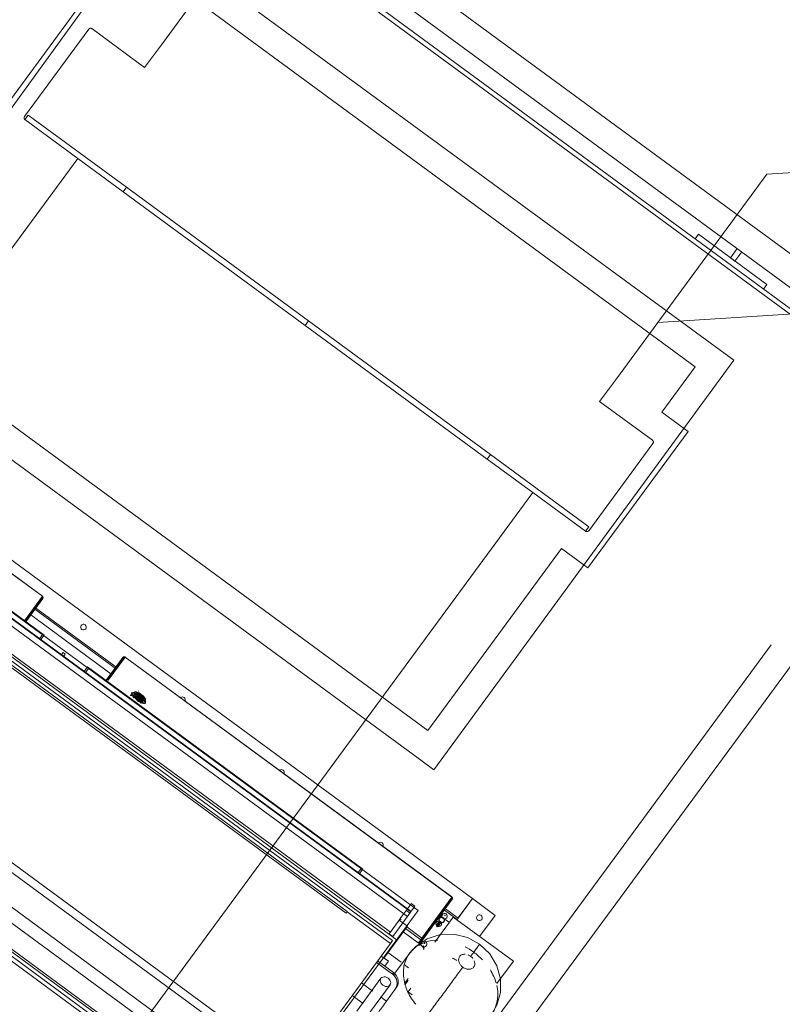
# Model space of a CAD drawing. Header units: metres. Extents: x 135583 to 135939, y 457896 to 458258.
# Tile 312 of 599: x 135783.4 to 135784.75, y 457944.6 to 457946.35. Entities that reach past the tile are written whole.
import ezdxf

# ---------------------------------------------------------------- set-up
doc = ezdxf.new("R2010")
doc.units = ezdxf.units.M
doc.linetypes.add('Hidden', pattern=[4, 2, -2])
doc.layers.add('NIEUWE INSTALLATIE', color=250, linetype='Continuous', lineweight=0)

msp = doc.modelspace()

# ---------------------------------------------------------------- linework, layer by layer
at = {"layer": 'NIEUWE INSTALLATIE'}
for p, q in [((135789.4634, 457942.481), (135782.3085, 457947.7376)), ((135782.3188, 457947.67), (135789.4348, 457942.442)), ((135789.417, 457942.4178), (135782.3252, 457947.628)), ((135782.3269, 457947.6169), (135789.4123, 457942.4114)), ((135783.6158, 457946.5133), (135783.0882, 457945.7864)), ((135784.663, 457945.7462), (135783.6158, 457946.5133)), ((135784.5944, 457945.9609), (135784.6004, 457945.969)), ((135784.6004, 457945.969), (135784.7212, 457945.8802)), ((135784.6568, 457945.9275), (135784.6689, 457945.9441)), ((135784.6648, 457945.9216), (135784.6568, 457945.9275)), ((135784.677, 457945.9382), (135784.6648, 457945.9216)), ((135784.7212, 457945.8802), (135784.7153, 457945.8721)), ((135782.8459, 457945.7864), (135784.1998, 457944.7917)), ((135783.0882, 457945.7864), (135784.1035, 457945.0404)), ((135783.4383, 457945.3275), (135782.8596, 457945.7527)), ((135783.4382, 457945.3275), (135782.8596, 457945.7526)), ((135784.1316, 457945.0198), (135784.663, 457945.7462)), ((135782.85, 457945.6669), (135784.0846, 457944.7598)), ((135784.0907, 457944.7682), (135782.8561, 457945.6752)), ((135784.0913, 457944.769), (135782.8567, 457945.6761)), ((135782.8158, 457945.6372), (135784.0665, 457944.7183)), ((135782.8172, 457945.629), (135784.0583, 457944.7173)), ((135782.8327, 457945.6299), (135784.0545, 457944.7324)), ((135783.4415, 457945.2585), (135782.9539, 457945.6167)), ((135783.439, 457945.2602), (135782.9563, 457945.6149)), ((135782.8881, 457945.5651), (135783.976, 457944.7658)), ((135783.9781, 457944.7687), (135782.8902, 457945.568)), ((135782.715, 457945.3295), (135783.8029, 457944.5302)), ((135783.8113, 457944.5415), (135782.7233, 457945.3408)), ((135783.8178, 457944.4575), (135782.6412, 457945.3219)), ((135783.4064, 457945.2843), (135783.4382, 457945.3275)), ((135783.4373, 457945.3246), (135783.4072, 457945.2837)), ((135783.4089, 457945.2825), (135783.4389, 457945.3234)), ((135783.4231, 457945.3064), (135783.4368, 457945.3252)), ((135783.4389, 457945.3234), (135783.4373, 457945.3246)), ((135783.8044, 457944.4393), (135782.6278, 457945.3038)), ((135783.5619, 457945.1884), (135783.4152, 457945.2962)), ((135783.4152, 457945.2962), (135783.5619, 457945.1884)), ((135783.5692, 457945.1985), (135783.4226, 457945.3062)), ((135783.4251, 457945.3047), (135783.4235, 457945.3059)), ((135783.4245, 457945.3084), (135783.5707, 457945.201)), ((135782.6036, 457945.2707), (135783.7801, 457944.4063)), ((135783.7824, 457944.4093), (135782.6058, 457945.2737)), ((135783.4333, 457945.2524), (135783.439, 457945.2602)), ((135783.4357, 457945.2507), (135783.4415, 457945.2585)), ((135783.4723, 457945.2245), (135783.4748, 457945.2279)), ((135783.4788, 457945.2249), (135783.4748, 457945.2279)), ((135783.4788, 457945.2249), (135783.4763, 457945.2215)), ((135783.5808, 457945.2192), (135783.5511, 457945.1788)), ((135783.5536, 457945.1788), (135783.5824, 457945.218)), ((135783.5849, 457945.2197), (135783.5548, 457945.1788)), ((135783.5693, 457945.199), (135783.5804, 457945.2141)), ((135783.5824, 457945.218), (135783.5808, 457945.2192)), ((135784.1636, 457944.7947), (135783.5849, 457945.2198)), ((135784.1635, 457944.7946), (135783.5849, 457945.2197)), ((135783.5181, 457945.2023), (135783.5123, 457945.1944)), ((135783.5204, 457945.2004), (135783.5147, 457945.1926)), ((135784.0056, 457944.8441), (135783.5181, 457945.2023)), ((135784.0031, 457944.8458), (135783.5204, 457945.2004)), ((135783.567, 457945.2005), (135783.5686, 457945.1993)), ((135783.5966, 457945.1563), (135783.596, 457945.1556)), ((135783.6027, 457945.1585), (135783.5972, 457945.1567)), ((135783.6088, 457945.1594), (135783.6082, 457945.1598)), ((135783.6011, 457945.1505), (135783.5988, 457945.1474)), ((135783.5994, 457945.1517), (135783.6007, 457945.1535)), ((135783.6104, 457945.142), (135783.603, 457945.1474)), ((135783.6034, 457945.1478), (135783.6044, 457945.1492)), ((135783.604, 457945.1479), (135783.6069, 457945.1518)), ((135783.6072, 457945.1514), (135783.6044, 457945.1475)), ((135783.6047, 457945.1498), (135783.6059, 457945.1514)), ((135783.6121, 457945.1444), (135783.6047, 457945.1498)), ((135783.6059, 457945.1514), (135783.6061, 457945.1512)), ((135783.613, 457945.1461), (135783.6061, 457945.1512)), ((135783.6069, 457945.1518), (135783.6079, 457945.1532)), ((135783.6076, 457945.1519), (135783.6072, 457945.1514)), ((135783.6129, 457945.1472), (135783.6072, 457945.1514)), ((135783.6073, 457945.1514), (135783.6076, 457945.1519)), ((135783.6076, 457945.1519), (135783.6086, 457945.1533)), ((135783.6132, 457945.1477), (135783.6076, 457945.1519)), ((135783.6084, 457945.1531), (135783.6083, 457945.1531)), ((135783.6084, 457945.153), (135783.614, 457945.1488)), ((135783.6086, 457945.1533), (135783.6143, 457945.1491)), ((135783.61, 457945.1433), (135783.6129, 457945.1472)), ((135783.6134, 457945.1471), (135783.6105, 457945.1431)), ((135783.6116, 457945.1438), (135783.6106, 457945.1425)), ((135783.6116, 457945.138), (135783.6139, 457945.1411)), ((135783.6121, 457945.1444), (135783.6133, 457945.1459)), ((135783.6132, 457945.1477), (135783.6129, 457945.1473)), ((135783.6129, 457945.1472), (135783.6132, 457945.1477)), ((135783.6131, 457945.1461), (135783.6133, 457945.1459)), ((135783.6143, 457945.1491), (135783.6132, 457945.1477)), ((135783.6144, 457945.1484), (135783.6134, 457945.1471)), ((135783.6168, 457945.1417), (135783.6155, 457945.1398)), ((135783.6202, 457945.1378), (135783.6208, 457945.1386)), ((135783.621, 457945.1392), (135783.621, 457945.1451)), ((135784.1035, 457945.0404), (135784.1316, 457945.0198)), ((135783.9974, 457944.838), (135784.0031, 457944.8458)), ((135783.9999, 457944.8362), (135784.0056, 457944.8441)), ((135783.7737, 457944.403), (135783.1971, 457944.8266)), ((135783.7655, 457944.4003), (135783.197, 457944.818)), ((135784.1626, 457944.7917), (135784.1091, 457944.7189)), ((135784.1101, 457944.7219), (135784.1635, 457944.7946)), ((135784.1107, 457944.7178), (135784.1642, 457944.7906)), ((135784.1484, 457944.7735), (135784.1621, 457944.7923)), ((135784.1642, 457944.7906), (135784.1626, 457944.7917)), ((135784.1998, 457944.7917), (135784.1746, 457944.7573)), ((135784.1746, 457944.7574), (135784.1998, 457944.7917)), ((135784.1998, 457944.7917), (135784.2401, 457944.7621)), ((135784.0981, 457944.7782), (135784.0766, 457944.749)), ((135784.0892, 457944.7661), (135784.0828, 457944.7709)), ((135784.0981, 457944.7782), (135784.0916, 457944.783)), ((135784.1728, 457944.755), (135784.1479, 457944.7733)), ((135784.1504, 457944.7718), (135784.1488, 457944.773)), ((135784.1498, 457944.7755), (135784.1746, 457944.7573)), ((135783.976, 457944.7658), (135783.9781, 457944.7685)), ((135783.9781, 457944.7685), (135783.9781, 457944.7687)), ((135783.9781, 457944.7685), (135784.0546, 457944.7123)), ((135784.0702, 457944.7538), (135784.0524, 457944.7296)), ((135784.0766, 457944.749), (135784.0702, 457944.7538)), ((135784.0736, 457944.7544), (135784.0716, 457944.7558)), ((135784.1334, 457944.7147), (135784.166, 457944.759)), ((135784.1428, 457944.7583), (135784.1403, 457944.758)), ((135784.1403, 457944.758), (135784.1407, 457944.7554)), ((135784.1591, 457944.7497), (135784.1405, 457944.7633)), ((135784.1405, 457944.7633), (135784.1591, 457944.7497)), ((135784.1428, 457944.7583), (135784.1407, 457944.7554)), ((135784.1416, 457944.757), (135784.1413, 457944.7566)), ((135784.1478, 457944.765), (135784.1428, 457944.7583)), ((135784.1478, 457944.765), (135784.1452, 457944.7647)), ((135784.1452, 457944.7647), (135784.1456, 457944.7621)), ((135784.166, 457944.759), (135784.2724, 457944.6809)), ((135784.1728, 457944.755), (135784.1722, 457944.7541)), ((135784.1746, 457944.7573), (135784.1728, 457944.755)), ((135784.1728, 457944.755), (135784.1734, 457944.7558)), ((135784.2401, 457944.7621), (135784.2126, 457944.7247)), ((135784.0589, 457944.7249), (135784.0766, 457944.749)), ((135784.0847, 457944.7432), (135784.0665, 457944.7183)), ((135784.0767, 457944.7491), (135784.0847, 457944.7432)), ((135784.0813, 457944.7385), (135784.1082, 457944.7188)), ((135784.0835, 457944.7415), (135784.1101, 457944.7219)), ((135784.1361, 457944.7445), (135784.1411, 457944.7512)), ((135784.1366, 457944.7419), (135784.1361, 457944.7445)), ((135784.1366, 457944.7419), (135784.1415, 457944.7486)), ((135784.1391, 457944.7423), (135784.1366, 457944.7419)), ((135784.1391, 457944.7423), (135784.1441, 457944.749)), ((135784.1415, 457944.7486), (135784.1411, 457944.7512)), ((135784.1441, 457944.749), (135784.1415, 457944.7486)), ((135784.1492, 457944.7508), (135784.1495, 457944.7512)), ((135784.0665, 457944.7183), (135784.0431, 457944.6865)), ((135784.0524, 457944.7296), (135784.0589, 457944.7249)), ((135784.077, 457944.7327), (135784.1077, 457944.7102)), ((135784.1082, 457944.7188), (135784.1038, 457944.7129)), ((135784.1044, 457944.7125), (135784.1091, 457944.7189)), ((135784.1091, 457944.7189), (135784.1107, 457944.7178)), ((135784.0546, 457944.7123), (135783.8833, 457944.4791)), ((135784.0583, 457944.7173), (135784.0546, 457944.7123)), ((135784.1107, 457944.7178), (135784.106, 457944.7114)), ((135784.1094, 457944.7127), (135784.1064, 457944.7087)), ((135784.1115, 457944.7156), (135784.1089, 457944.7153)), ((135784.1089, 457944.7153), (135784.1094, 457944.7127)), ((135784.0512, 457944.6806), (135784.0383, 457944.69)), ((135784.0736, 457944.6789), (135784.0501, 457944.6961)), ((135784.0883, 457944.6946), (135784.0608, 457944.6572)), ((135784.0581, 457944.658), (135784.0299, 457944.6787)), ((135784.0602, 457944.6607), (135784.032, 457944.6815)), ((135784.0512, 457944.6806), (135784.0449, 457944.672)), ((135784.0867, 457944.6692), (135784.0792, 457944.6748)), ((135784.2432, 457944.6412), (135784.2724, 457944.6809)), ((135784.0378, 457944.6505), (135783.995, 457944.5922)), ((135784.0602, 457944.6607), (135784.0581, 457944.658)), ((135784.0806, 457944.6428), (135784.0858, 457944.6499)), ((135784.0228, 457944.6279), (135784.0032, 457944.6423)), ((135784.0111, 457944.5804), (135784.0539, 457944.6387)), ((135784.0631, 457944.631), (135784.0475, 457944.6098)), ((135784.0906, 457944.633), (135784.0858, 457944.6263)), ((135784.0065, 457944.6057), (135783.9869, 457944.6201)), ((135784.0475, 457944.6098), (135784.0368, 457944.6177)), ((135784.085, 457944.6272), (135784.0932, 457944.6212))]:
    msp.add_line(p, q, dxfattribs=at)
at = {"layer": 'NIEUWE INSTALLATIE', "linetype": 'Hidden'}
for p, q in [((135784.1914, 457947.0435), (135783.6489, 457946.3051)), ((135784.1914, 457947.0435), (135783.6489, 457946.3051)), ((135784.5946, 457945.7344), (135783.6275, 457946.4449)), ((135784.5946, 457945.7344), (135783.6275, 457946.4449)), ((135783.3439, 457946.1569), (135783.5216, 457946.3986)), ((135783.3439, 457946.1569), (135783.5216, 457946.3986)), ((135783.5202, 457946.3326), (135783.4065, 457946.1779)), ((135783.5202, 457946.3326), (135783.4065, 457946.1779)), ((135783.6193, 457946.2648), (135783.5258, 457946.3335)), ((135783.6193, 457946.2648), (135783.5258, 457946.3335)), ((135783.6489, 457946.3051), (135783.6193, 457946.2648)), ((135783.6489, 457946.3051), (135783.6193, 457946.2648)), ((135784.7212, 457946.0757), (135788.2385, 457946.3029)), ((135784.7212, 457946.0757), (135788.2385, 457946.3029)), ((135783.4074, 457946.1723), (135783.4133, 457946.1803)), ((135783.4074, 457946.1723), (135783.4133, 457946.1803)), ((135783.4074, 457946.1723), (135783.5009, 457946.1036)), ((135783.4074, 457946.1723), (135783.5009, 457946.1036)), ((135783.4133, 457946.1803), (135783.5874, 457946.0525)), ((135783.4133, 457946.1803), (135783.5874, 457946.0525)), ((135783.5009, 457946.1036), (135783.4713, 457946.0633)), ((135783.5009, 457946.1036), (135783.4713, 457946.0633)), ((135783.5815, 457946.0444), (135783.5009, 457946.1036)), ((135783.5815, 457946.0444), (135783.5009, 457946.1036)), ((135783.4713, 457946.0633), (135782.577, 457944.846)), ((135783.4713, 457946.0633), (135782.577, 457944.846)), ((135784.7212, 457946.0757), (135784.528, 457945.8127)), ((135784.7212, 457946.0757), (135784.528, 457945.8127)), ((135783.5874, 457946.0525), (135783.5815, 457946.0444)), ((135783.5874, 457946.0525), (135783.5815, 457946.0444)), ((135783.9038, 457945.8076), (135783.5815, 457946.0444)), ((135783.9038, 457945.8076), (135783.5815, 457946.0444)), ((135783.5874, 457946.0525), (135783.9097, 457945.8156)), ((135783.5874, 457946.0525), (135783.9097, 457945.8156)), ((135784.8537, 457945.8337), (135784.528, 457945.8127)), ((135784.8537, 457945.8337), (135784.528, 457945.8127)), ((135783.1539, 457945.8002), (135784.1209, 457945.0897)), ((135783.1539, 457945.8002), (135784.1209, 457945.0897)), ((135783.9097, 457945.8156), (135783.9038, 457945.8076)), ((135783.9097, 457945.8156), (135783.9038, 457945.8076)), ((135784.2262, 457945.5707), (135783.9038, 457945.8076)), ((135784.2262, 457945.5707), (135783.9038, 457945.8076)), ((135783.9097, 457945.8156), (135784.2321, 457945.5788)), ((135783.9097, 457945.8156), (135784.2321, 457945.5788)), ((135784.4548, 457945.713), (135784.528, 457945.8127)), ((135784.4548, 457945.713), (135784.528, 457945.8127)), ((135784.5354, 457945.6538), (135784.5946, 457945.7344)), ((135784.5354, 457945.6538), (135784.5946, 457945.7344)), ((135784.4252, 457945.6727), (135784.4548, 457945.713)), ((135784.4252, 457945.6727), (135784.4548, 457945.713)), ((135782.8544, 457945.6882), (135784.1035, 457944.7705)), ((135782.8544, 457945.6882), (135784.1035, 457944.7705)), ((135784.5187, 457945.604), (135784.4252, 457945.6727)), ((135784.5187, 457945.604), (135784.4252, 457945.6727)), ((135784.5757, 457945.6242), (135784.5354, 457945.6538)), ((135784.5757, 457945.6242), (135784.5354, 457945.6538)), ((135784.5821, 457945.6195), (135784.4045, 457945.3777)), ((135784.5821, 457945.6195), (135784.4045, 457945.3777)), ((135784.5757, 457945.6242), (135784.5821, 457945.6195)), ((135784.5757, 457945.6242), (135784.5821, 457945.6195)), ((135784.4058, 457945.4437), (135784.5195, 457945.5984)), ((135784.4058, 457945.4437), (135784.5195, 457945.5984)), ((135784.2321, 457945.5788), (135784.2262, 457945.5707)), ((135784.2321, 457945.5788), (135784.2262, 457945.5707)), ((135784.2321, 457945.5788), (135784.4062, 457945.4509)), ((135784.2321, 457945.5788), (135784.4062, 457945.4509)), ((135784.3067, 457945.5116), (135784.2262, 457945.5707)), ((135784.3067, 457945.5116), (135784.2262, 457945.5707)), ((135783.5448, 457943.6299), (135784.9287, 457945.5135)), ((135783.5448, 457943.6299), (135784.9287, 457945.5135)), ((135784.2772, 457945.4712), (135784.3068, 457945.5115)), ((135784.2772, 457945.4712), (135784.3068, 457945.5115)), ((135784.3068, 457945.5115), (135784.4002, 457945.4429)), ((135784.3068, 457945.5115), (135784.4002, 457945.4429)), ((135783.3829, 457944.254), (135784.2772, 457945.4712)), ((135783.3829, 457944.254), (135784.2772, 457945.4712)), ((135784.9394, 457945.4436), (135783.5851, 457943.6003)), ((135784.9394, 457945.4436), (135783.5851, 457943.6003)), ((135784.4062, 457945.4509), (135784.4002, 457945.4429)), ((135784.4062, 457945.4509), (135784.4002, 457945.4429)), ((135784.1209, 457945.0897), (135784.3577, 457945.412)), ((135784.1209, 457945.0897), (135784.3577, 457945.412)), ((135784.3577, 457945.412), (135784.398, 457945.3824)), ((135784.3577, 457945.412), (135784.398, 457945.3824)), ((135784.4045, 457945.3777), (135784.398, 457945.3824)), ((135784.4045, 457945.3777), (135784.398, 457945.3824)), ((135784.1035, 457944.7705), (135783.4192, 457943.839)), ((135784.1035, 457944.7705), (135783.4192, 457943.839))]:
    msp.add_line(p, q, dxfattribs=at)
at = {"layer": 'NIEUWE INSTALLATIE', "flags": 128}
for points in [[(135783.6086, 457945.1533), (135783.6084, 457945.1534), (135783.6081, 457945.1533)], [(135783.6143, 457945.1486), (135783.6143, 457945.1486), (135783.6142, 457945.1487), (135783.6142, 457945.1487), (135783.6141, 457945.1488), (135783.614, 457945.1488)], [(135783.6142, 457945.149), (135783.6142, 457945.1489), (135783.6143, 457945.1486)], [(135784.1456, 457944.7621), (135784.1459, 457944.763), (135784.1464, 457944.7638)], [(135784.1464, 457944.7638), (135784.147, 457944.7645), (135784.1478, 457944.765)], [(135784.1361, 457944.7445), (135784.1367, 457944.7437), (135784.1374, 457944.7431)], [(135784.1374, 457944.7431), (135784.1382, 457944.7426), (135784.1391, 457944.7423)], [(135784.2126, 457944.711), (135784.1909, 457944.723), (135784.1669, 457944.7288), (135784.1426, 457944.728), (135784.1198, 457944.7207), (135784.1002, 457944.7077), (135784.0883, 457944.6946)], [(135784.1094, 457944.7127), (135784.1097, 457944.7136), (135784.1101, 457944.7144)], [(135784.1101, 457944.7144), (135784.1108, 457944.7151), (135784.1115, 457944.7156)], [(135784.2126, 457944.711), (135784.2305, 457944.6939), (135784.2432, 457944.6727), (135784.2498, 457944.6493), (135784.2496, 457944.6254), (135784.2431, 457944.6028), (135784.2341, 457944.5874)]]:
    msp.add_lwpolyline(points, dxfattribs=at)
at = {"layer": 'NIEUWE INSTALLATIE', "linetype": 'Hidden'}
for centre, major_axis, start_param, end_param in [((135783.5234, 457946.3302), (0.00009, 0.004), 5.672372, 7.243168), ((135783.5234, 457946.3302), (0.00009, 0.004), 5.672372, 7.243168), ((135783.5234, 457946.3302), (0.0033, 0.00226), 0.599486, 1.646683), ((135783.5234, 457946.3302), (0.0033, 0.00226), 0.599486, 1.646683), ((135783.4098, 457946.1755), (0.00035, 0.00398), 1.286186, 2.595183), ((135783.4098, 457946.1755), (0.00035, 0.00398), 1.286186, 2.595183), ((135783.4098, 457946.1755), (0.00148, 0.00372), 1.316162, 2.886958), ((135783.4098, 457946.1755), (0.00148, 0.00372), 1.316162, 2.886958), ((135784.5163, 457945.6008), (0.0027, 0.00296), 5.080051, 6.389048), ((135784.5163, 457945.6008), (0.00093, 0.00389), 4.313002, 5.883799), ((135784.5163, 457945.6008), (0.0027, 0.00296), 5.080051, 6.389048), ((135784.5163, 457945.6008), (0.00093, 0.00389), 4.313002, 5.883799), ((135784.4026, 457945.4461), (0.00034, 0.00399), 2.592957, 4.163753), ((135784.4026, 457945.4461), (0.00034, 0.00399), 2.592957, 4.163753), ((135784.4026, 457945.4461), (-0.00144, 0.00373), 2.402106, 3.449303), ((135784.4026, 457945.4461), (-0.00144, 0.00373), 2.402106, 3.449303)]:
    msp.add_ellipse(centre, major_axis=major_axis, ratio=1, start_param=start_param, end_param=end_param, dxfattribs=at)
at = {"layer": 'NIEUWE INSTALLATIE'}
for centre, major_axis, ratio, start_param, end_param in [((135783.511, 457945.2729), (-0.00403, 0.00296), 1, 4.712389, 7.853982), ((135783.511, 457945.2729), (-0.00428, -0.00259), 1, 0.392725, 3.534317), ((135783.6081, 457945.1467), (-0.0121, 0.0089), 0.245086, 4.712389, 7.853982), ((135783.6087, 457945.1475), (-0.0121, 0.0089), 0.245086, 0, 1.570796), ((135783.6087, 457945.1475), (-0.0121, 0.0089), 0.245086, 4.712389, 6.283185), ((135783.6116, 457945.1514), (-0.00927, 0.00681), 0.245086, 0, 3.141593), ((135783.6116, 457945.1514), (-0.00927, 0.00681), 0.245086, 3.141593, 6.283185), ((135783.6116, 457945.1514), (-0.00725, 0.00533), 0.245086, 4.712389, 7.853982), ((135783.611, 457945.1506), (-0.00645, 0.00474), 0.245086, 4.712389, 7.15585), ((135783.6063, 457945.1442), (-0.0109, 0.008), 0.245086, 6.283185, 6.526894), ((135783.6063, 457945.1442), (-0.0109, 0.008), 0.245086, 5.723406, 6.283185), ((135783.6063, 457945.1442), (-0.0109, 0.008), 0.245086, 5.025274, 5.723406), ((135783.6081, 457945.1467), (-0.00886, 0.00651), 0.245086, 0.4297, 1.141097), ((135783.6081, 457945.1467), (-0.0087, 0.00639), 0.245086, 0.411138, 1.159658), ((135783.6063, 457945.1442), (-0.00878, 0.00645), 0.245086, 4.712389, 5.66774), ((135783.6081, 457945.1467), (-0.00886, 0.00651), 0.245086, 5.142089, 5.853486), ((135783.6081, 457945.1467), (-0.0087, 0.00639), 0.245086, 5.123527, 5.872047), ((135783.6075, 457945.1458), (-0.00637, 0.00468), 0.245086, 4.712389, 6.283185), ((135783.607, 457945.1451), (-0.00886, 0.00651), 0.245086, 5.142089, 5.497787), ((135783.6036, 457945.1482), (-0.000403, 0.000296), 0.969501, 1.570795, 3.141591), ((135783.6045, 457945.1476), (-0.000403, 0.000296), 0.245086, 0, 1.570796), ((135783.6047, 457945.1496), (-0.000403, 0.000296), 0.969501, 1.570798, 3.141594), ((135783.6055, 457945.149), (-0.000403, 0.000296), 0.245086, 4.712389, 6.283185), ((135783.6081, 457945.1467), (-0.0121, 0.0089), 0.245086, 1.570796, 4.712389), ((135783.6052, 457945.1427), (-0.00637, 0.00468), 0.245086, 3.665191, 4.712389), ((135783.6087, 457945.1475), (-0.0121, 0.0089), 0.245086, 1.570796, 3.141593), ((135783.6073, 457945.1515), (-0.000403, 0.000296), 0.969501, 4.712388, 6.283184), ((135783.6073, 457945.1515), (-0.000403, 0.000296), 0.245086, 0, 1.570796), ((135783.611, 457945.1506), (-0.00645, 0.00474), 0.245086, 1.068637, 1.570796), ((135783.6083, 457945.1529), (-0.000403, 0.000296), 0.969501, 5.819538, 6.283185), ((135783.6083, 457945.1529), (-0.000403, 0.000296), 0.245087, 4.712389, 6.283185), ((135783.6063, 457945.1442), (-0.00878, 0.00645), 0.245086, 3.757038, 4.712389), ((135783.6075, 457945.1458), (-0.00637, 0.00468), 0.245086, 2.617994, 4.712389), ((135783.6063, 457945.1442), (-0.0109, 0.008), 0.245086, 3.978077, 4.676209), ((135783.611, 457945.1506), (-0.00645, 0.00474), 0.245086, 1.570796, 2.073386), ((135783.6081, 457945.1467), (-0.0087, 0.00639), 0.245086, 1.981934, 2.730455), ((135783.6116, 457945.1514), (-0.00725, 0.00533), 0.245086, 1.570796, 4.712389), ((135783.6109, 457945.1428), (-0.000403, 0.000296), 0.969501, 0.000002, 1.570799), ((135783.6081, 457945.1467), (-0.00886, 0.00651), 0.245086, 2.000496, 2.711893), ((135783.6087, 457945.1475), (-0.0121, 0.0089), 0.245086, 3.141593, 4.712389), ((135783.6111, 457945.1448), (-0.000403, 0.000296), 0.245086, 3.141593, 4.712389), ((135783.6119, 457945.1442), (-0.000403, 0.000296), 0.969501, 0.000001, 1.570797), ((135783.607, 457945.1451), (-0.00886, 0.00651), 0.245086, 3.571292, 4.282689), ((135783.611, 457945.1506), (-0.00645, 0.00474), 0.245086, 2.268928, 4.712389), ((135783.613, 457945.1473), (-0.000403, 0.000296), 0.245086, 1.570796, 3.141593), ((135783.6081, 457945.1467), (-0.0087, 0.00639), 0.245086, 3.552731, 4.301251), ((135783.613, 457945.1473), (-0.000403, 0.000296), 0.969501, 3.141594, 4.71239), ((135783.6081, 457945.1467), (-0.00886, 0.00651), 0.245086, 3.571292, 4.282689), ((135783.614, 457945.1487), (-0.000403, 0.000296), 0.969501, 3.141592, 4.712388), ((135783.614, 457945.1487), (-0.000403, 0.000296), 0.245086, 3.141592, 3.926991), ((135783.6863, 457945.1442), (-0.0046, 0.00196), 1, 4.480555, 5.792798), ((135783.6863, 457945.1442), (-0.00349, 0.00358), 1, 3.564867, 4.87711), ((135783.8616, 457945.0154), (-0.00259, 0.00428), 1, 5.105114, 6.417356), ((135783.8616, 457945.0154), (-0.00499, -0.00025), 1, 2.717295, 4.029538), ((135784.0369, 457944.8866), (-0.00076, 0.00494), 1, 5.497787, 6.81003), ((135784.0369, 457944.8866), (0.00242, 0.00438), 1, 4.841666, 6.153909), ((135784.0709, 457944.7548), (-0.0207, -0.0282), 0.000001, 1.535725, 3.891919), ((135784.1452, 457944.7537), (-0.00403, 0.00296), 0.969501, 4.712389, 7.473237), ((135784.1452, 457944.7537), (-0.00395, 0.0029), 0.969501, 3.926991, 7.068583), ((135784.1455, 457944.7541), (-0.00403, 0.00296), 0.969501, 0.380744, 3.141592), ((135784.1455, 457944.7541), (-0.00395, 0.0029), 0.969501, 3.926991, 7.068584), ((135784.1452, 457944.7537), (-0.00395, 0.0029), 0.969501, 0.785398, 3.926991), ((135784.1455, 457944.7541), (-0.00395, 0.0029), 0.969501, 0.785398, 3.926991), ((135784.1455, 457944.7541), (-0.00403, 0.00296), 0.969501, 3.141593, 5.902441), ((135784.1452, 457944.7537), (-0.00403, 0.00296), 0.969501, 1.951541, 4.712389), ((135784.1504, 457944.7608), (-0.00403, 0.00296), 0.969501, 4.712389, 6.283185), ((135784.1504, 457944.7608), (-0.00403, 0.00296), 0.969501, 1.570796, 3.141593), ((135784.1504, 457944.7608), (-0.00403, 0.00296), 0.969501, 3.141592, 4.712389), ((135784.2122, 457944.7578), (-0.005, 0.00005), 1, 4.087871, 7.229464), ((135784.2122, 457944.7578), (0.00296, 0.00403), 1, 3.141593, 6.283185), ((135784.1403, 457944.747), (-0.00403, 0.00296), 0.969501, 4.712389, 6.283185), ((135784.1403, 457944.747), (-0.00403, 0.00296), 0.969501, 1.570796, 3.141593), ((135784.1396, 457944.746), (-0.000403, 0.000296), 0.969501, 4.712389, 7.853982), ((135784.1396, 457944.746), (-0.000403, 0.000296), 0.969501, 1.570796, 4.712389), ((135784.1403, 457944.747), (-0.00403, 0.00296), 0.969501, 3.141593, 4.712389), ((135784.1612, 457944.641), (-0.0729, 0.0536), 0.766044, 5.498793, 6.597345), ((135784.096, 457944.6943), (-0.0161, 0.0118), 0.984808, 4.180926, 4.712389), ((135784.1142, 457944.7114), (-0.00403, 0.00296), 0.969501, 4.712389, 6.283186), ((135784.1142, 457944.7114), (-0.00403, 0.00296), 0.969501, 1.570796, 3.141592), ((135784.1089, 457944.7043), (-0.00403, 0.00296), 0.969501, 3.331965, 4.712389), ((135784.1092, 457944.7047), (-0.00403, 0.00296), 0.969501, 3.141593, 4.522017), ((135784.1142, 457944.7114), (-0.00403, 0.00296), 0.969501, 3.141593, 4.712389), ((135784.1612, 457944.641), (-0.0729, 0.0536), 0.766044, 4.712389, 4.914127), ((135784.1443, 457944.6181), (-0.0729, 0.0536), 0.766044, 4.882376, 4.984813), ((135784.1612, 457944.641), (-0.0729, 0.0536), 0.766044, 4.487545, 4.712389), ((135784.1612, 457944.641), (-0.0729, 0.0536), 0.766044, 0.314178, 0.628319), ((135784.0458, 457944.6446), (-0.00806, 0.00592), 0.766044, 4.712389, 7.853982), ((135784.0458, 457944.6446), (-0.00806, 0.00592), 0.766044, 1.570796, 4.712389), ((135784.047, 457944.6428), (-0.0161, 0.0118), 0.939693, 3.141593, 4.712389), ((135784.049, 457944.6456), (-0.0161, 0.0118), 0.939693, 3.141593, 4.712389), ((135784.1612, 457944.641), (-0.0729, 0.0536), 0.766044, 0.64911, 0.942473), ((135784.1612, 457944.641), (-0.0729, 0.0536), 0.766044, 3.924343, 4.226033), ((135784.0944, 457944.6584), (0.0142, 0.0193), 0.000001, 3.141593, 4.058698), ((135784.1612, 457944.641), (-0.0729, 0.0536), 0.766044, 2.876792, 3.865106), ((135784.1612, 457944.641), (-0.0729, 0.0536), 0.766044, 0.942478, 1.256613), ((135784.0419, 457944.602), (-0.0166, -0.0226), 0.000001, 4.363323, 5.219215)]:
    msp.add_ellipse(centre, major_axis=major_axis, ratio=ratio, start_param=start_param, end_param=end_param, dxfattribs=at)
for points in [[(135783.4373, 457945.3246), (135783.4374, 457945.3247), (135783.4375, 457945.3249), (135783.4375, 457945.3252), (135783.4374, 457945.3254), (135783.4373, 457945.3256), (135783.4373, 457945.3257)], [(135783.4382, 457945.3275), (135783.4384, 457945.3274), (135783.4387, 457945.3271), (135783.4391, 457945.3265), (135783.4394, 457945.3259), (135783.4395, 457945.3252), (135783.4394, 457945.3246), (135783.4393, 457945.324), (135783.4391, 457945.3236), (135783.4389, 457945.3234)], [(135783.4383, 457945.3275), (135783.4383, 457945.3275), (135783.4383, 457945.3275), (135783.4383, 457945.3275)], [(135783.5808, 457945.2192), (135783.5809, 457945.2194), (135783.5812, 457945.2197), (135783.5817, 457945.2201), (135783.5823, 457945.2203), (135783.583, 457945.2204), (135783.5837, 457945.2203), (135783.5843, 457945.2201), (135783.5847, 457945.2199), (135783.5849, 457945.2197)], [(135783.5834, 457945.2183), (135783.5833, 457945.2184), (135783.5831, 457945.2184), (135783.5828, 457945.2184), (135783.5826, 457945.2182), (135783.5824, 457945.2181), (135783.5824, 457945.218)], [(135783.5849, 457945.2198), (135783.5849, 457945.2198), (135783.5848, 457945.2198), (135783.5848, 457945.2198)], [(135783.5938, 457945.153), (135783.5942, 457945.1525), (135783.5945, 457945.1521), (135783.5948, 457945.1516)], [(135783.5959, 457945.1529), (135783.5967, 457945.1527), (135783.5974, 457945.1526), (135783.5981, 457945.1524)], [(135783.5981, 457945.1524), (135783.5988, 457945.1522), (135783.6002, 457945.1518), (135783.6016, 457945.1512), (135783.6022, 457945.151)], [(135783.6022, 457945.151), (135783.6033, 457945.1503), (135783.6044, 457945.1496), (135783.6055, 457945.1488)], [(135783.6035, 457945.1475), (135783.6034, 457945.1476), (135783.6033, 457945.1477), (135783.6034, 457945.1478)], [(135783.6044, 457945.1492), (135783.6044, 457945.1492), (135783.6047, 457945.1492), (135783.6051, 457945.1489), (135783.6053, 457945.1488)], [(135783.6059, 457945.1428), (135783.6069, 457945.1421), (135783.608, 457945.1413), (135783.6091, 457945.1406)], [(135783.6083, 457945.1533), (135783.6082, 457945.1534), (135783.6082, 457945.1534), (135783.6081, 457945.1533)], [(135783.6083, 457945.1533), (135783.6084, 457945.1533), (135783.6085, 457945.1532), (135783.6085, 457945.1531)], [(135783.6084, 457945.153), (135783.6085, 457945.153), (135783.6085, 457945.1531), (135783.6085, 457945.1531)], [(135783.6106, 457945.1425), (135783.6106, 457945.1424), (135783.6104, 457945.1424), (135783.6103, 457945.1425)], [(135783.611, 457945.1446), (135783.6112, 457945.1445), (135783.6115, 457945.1441), (135783.6117, 457945.1439), (135783.6116, 457945.1438)], [(135783.6117, 457945.1442), (135783.6127, 457945.1433), (135783.6137, 457945.1425), (135783.6147, 457945.1416)], [(135783.6147, 457945.1416), (135783.6151, 457945.1411), (135783.6155, 457945.1406), (135783.6158, 457945.1401)], [(135784.1626, 457944.7917), (135784.1627, 457944.7918), (135784.1628, 457944.792), (135784.1628, 457944.7923), (135784.1627, 457944.7926), (135784.1626, 457944.7928), (135784.1626, 457944.7928)], [(135784.1635, 457944.7946), (135784.1637, 457944.7945), (135784.164, 457944.7942), (135784.1644, 457944.7936), (135784.1647, 457944.793), (135784.1648, 457944.7924), (135784.1647, 457944.7917), (135784.1646, 457944.7911), (135784.1644, 457944.7907), (135784.1642, 457944.7906)], [(135784.1636, 457944.7946), (135784.1636, 457944.7946), (135784.1636, 457944.7947), (135784.1636, 457944.7947)], [(135784.1464, 457944.7638), (135784.146, 457944.7633), (135784.1455, 457944.7621), (135784.1454, 457944.7601), (135784.1461, 457944.7583), (135784.147, 457944.7573), (135784.1476, 457944.7569)], [(135784.1508, 457944.7621), (135784.1507, 457944.762), (135784.1506, 457944.7617), (135784.1508, 457944.7615), (135784.1509, 457944.7614)], [(135784.1508, 457944.7621), (135784.1509, 457944.7622), (135784.1511, 457944.7623), (135784.1513, 457944.7623), (135784.1515, 457944.7622)], [(135784.1509, 457944.7614), (135784.151, 457944.7613), (135784.1513, 457944.7613), (135784.1515, 457944.7614), (135784.1516, 457944.7615)], [(135784.1516, 457944.7615), (135784.1516, 457944.7616), (135784.1517, 457944.7619), (135784.1516, 457944.7621), (135784.1515, 457944.7622)], [(135784.1374, 457944.7431), (135784.1369, 457944.7435), (135784.136, 457944.7444), (135784.1353, 457944.7463), (135784.1353, 457944.7483), (135784.1359, 457944.7494), (135784.1363, 457944.7499)], [(135784.1101, 457944.7219), (135784.1101, 457944.7219), (135784.11, 457944.7217), (135784.1098, 457944.7214), (135784.1095, 457944.721), (135784.1092, 457944.7205), (135784.1089, 457944.72), (135784.1085, 457944.7194), (135784.1083, 457944.719), (135784.1082, 457944.7188)], [(135784.1093, 457944.7199), (135784.1093, 457944.7197), (135784.1093, 457944.7195), (135784.1093, 457944.7192), (135784.1092, 457944.719), (135784.1091, 457944.7189)], [(135784.1107, 457944.7178), (135784.1109, 457944.7179), (135784.1111, 457944.7183), (135784.1113, 457944.719), (135784.1113, 457944.7196), (135784.1112, 457944.7203), (135784.111, 457944.7209), (135784.1106, 457944.7215), (135784.1103, 457944.7218), (135784.1101, 457944.7219)], [(135784.1101, 457944.7144), (135784.1098, 457944.7139), (135784.1092, 457944.7127), (135784.1092, 457944.7114), (135784.1093, 457944.7108)], [(135784.1145, 457944.7127), (135784.1144, 457944.7126), (135784.1144, 457944.7124), (135784.1145, 457944.7121), (135784.1146, 457944.712)], [(135784.1145, 457944.7127), (135784.1146, 457944.7128), (135784.1148, 457944.713), (135784.115, 457944.7129), (135784.1152, 457944.7128)], [(135784.1146, 457944.712), (135784.1147, 457944.712), (135784.115, 457944.7119), (135784.1152, 457944.712), (135784.1153, 457944.7121)], [(135784.1153, 457944.7121), (135784.1154, 457944.7123), (135784.1154, 457944.7125), (135784.1153, 457944.7127), (135784.1152, 457944.7128)], [(135784.1968, 457944.6894), (135784.199, 457944.6924), (135784.2031, 457944.698), (135784.2079, 457944.7045), (135784.21, 457944.7075), (135784.2109, 457944.7086)], [(135784.2006, 457944.6857), (135784.2001, 457944.6864), (135784.1989, 457944.6878), (135784.1975, 457944.6889), (135784.1968, 457944.6894)], [(135784.1202, 457944.5851), (135784.122, 457944.5877), (135784.1262, 457944.5934), (135784.1335, 457944.6034), (135784.1417, 457944.6144), (135784.1503, 457944.6261), (135784.159, 457944.6381), (135784.1676, 457944.6497), (135784.1757, 457944.6607), (135784.1805, 457944.6673), (135784.1827, 457944.6703)]]:
    msp.add_open_spline(points, degree=3, dxfattribs=at)
for points, knots in [([(135784.2109, 457944.7087), (135784.2117, 457944.7098), (135784.2127, 457944.7112), (135784.2127, 457944.7111), (135784.2116, 457944.7096), (135784.211, 457944.7088)], [0.3790321, 0.3790321, 0.3790321, 0.3790321, 0.5, 0.625, 0.7267611, 0.7267611, 0.7267611, 0.7267611]), ([(135784.1871, 457944.6931), (135784.1863, 457944.6931), (135784.1835, 457944.6931), (135784.1791, 457944.6916), (135784.176, 457944.6878), (135784.1751, 457944.6831), (135784.1761, 457944.6784), (135784.1782, 457944.6747), (135784.1806, 457944.672), (135784.182, 457944.6708), (135784.1827, 457944.6703)], [-0.7777778, -0.7777778, -0.7777778, -0.7777778, -0.7222222, -0.5833333, -0.4444444, -0.3333333, -0.2222222, -0.1111111, -0.0555556, 0, 0, 0, 0]), ([(135784.1968, 457944.6894), (135784.1959, 457944.6901), (135784.1943, 457944.691), (135784.1927, 457944.6918), (135784.1921, 457944.692)], [-1, -1, -1, -1, -0.9305556, -0.8888889, -0.8888889, -0.8888889, -0.8888889]), ([(135784.1827, 457944.6703), (135784.1836, 457944.6696), (135784.1855, 457944.6685), (135784.1897, 457944.6668), (135784.1949, 457944.6663), (135784.2003, 457944.6682), (135784.2035, 457944.672), (135784.2044, 457944.6766), (135784.2037, 457944.6798), (135784.2032, 457944.6813)], [-1, -1, -1, -1, -0.9305556, -0.8611111, -0.7222222, -0.5833333, -0.4444444, -0.3333333, -0.2222222, -0.2222222, -0.2222222, -0.2222222])]:
    msp.add_open_spline(points, degree=3, knots=knots, dxfattribs=at)

doc.saveas('drawing.dxf')
